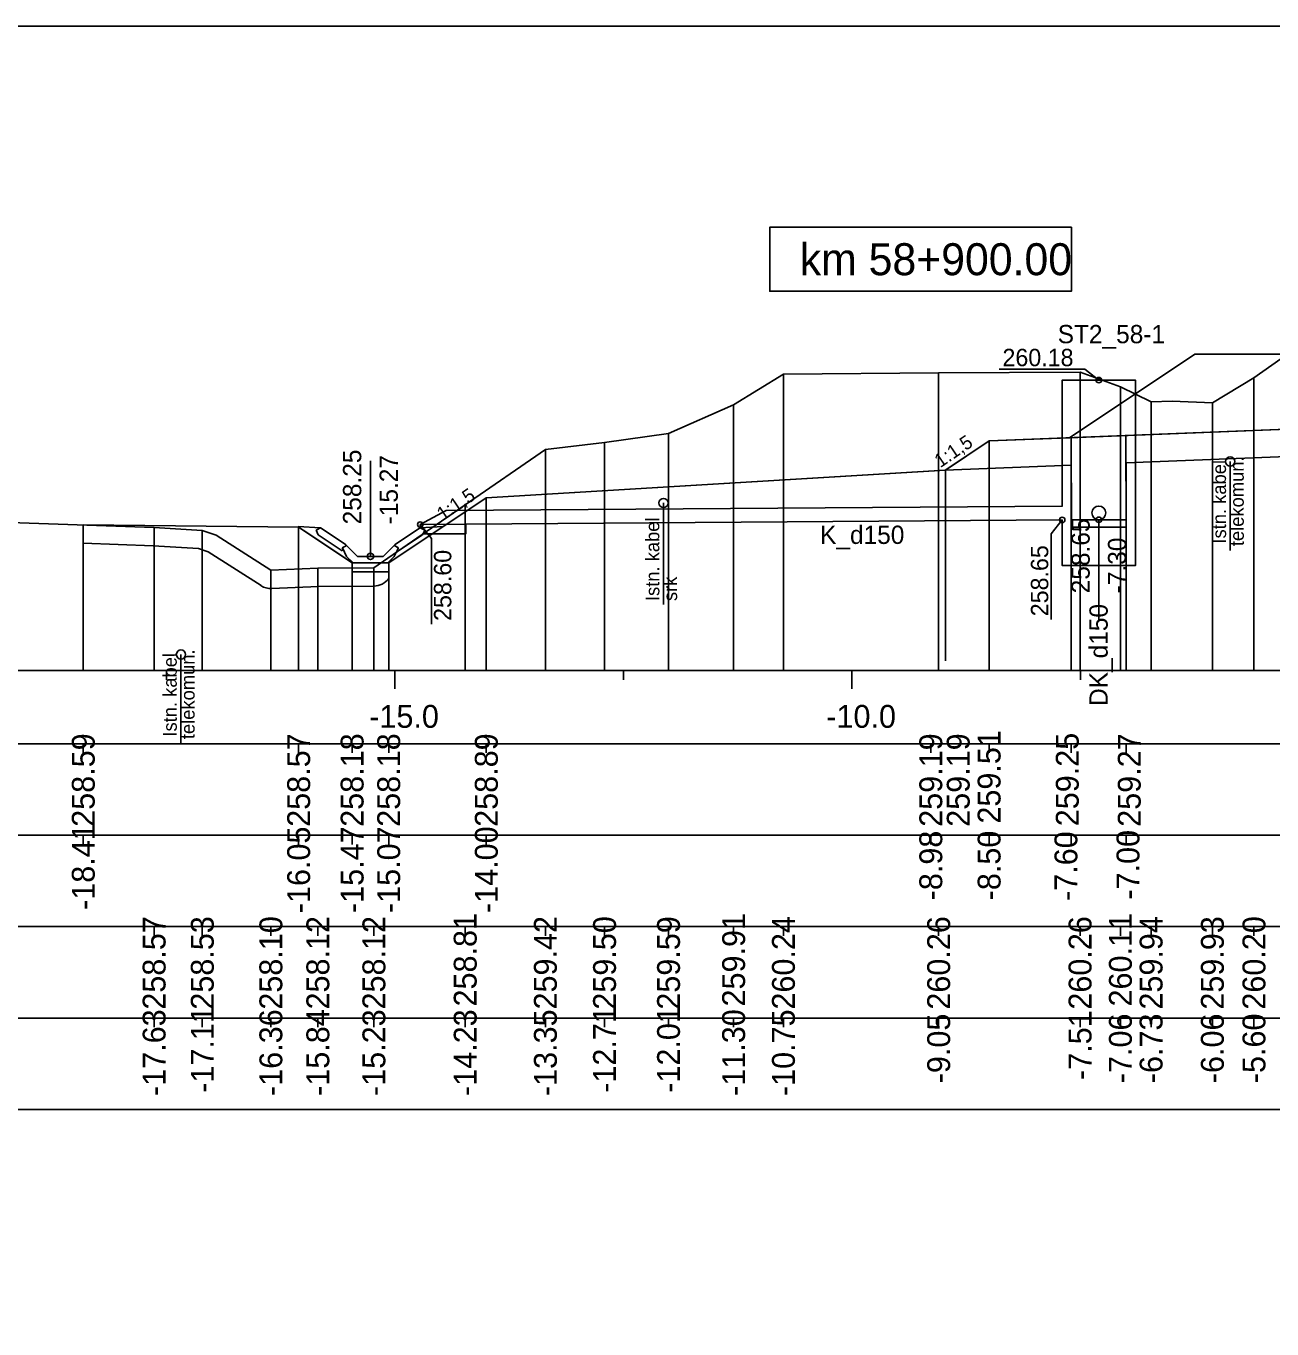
# Model space of a CAD drawing. Extents: x 6516023 to 6560129, y 5513077 to 5529206.
# Drawn here: x 6516931.68 to 6516945.31, y 5514465.41 to 5514479.66 of the extents above; entities that cross this region are included whole.
import ezdxf

# ---------------------------------------------------------------- set-up
doc = ezdxf.new("R2010")
doc.units = 0
for name, color, linetype in [('IR_default', 7, 'Continuous'), ('TOR_PRZEK_P-kable', 7, 'Continuous'), ('TOR_PRZEK_P-komponent', 7, 'Continuous'), ('TOR_PRZEK_P-odwodnienie', 7, 'Continuous'), ('TOR_PRZEK_P-opisy', 7, 'Continuous'), ('TOR_PRZEK_P-tabelka istniejace', 7, 'Continuous'), ('TOR_PRZEK_P-tabelka projektowane', 7, 'Continuous'), ('TOR_PRZEK_P-teren istniejacy', 7, 'Continuous'), ('TOR_PRZEK_P-uklad odniesienia', 7, 'Continuous'), ('TOR_PRZEK_P-warstwa ochronna I', 7, 'Continuous'), ('TOR_PRZEK_P-warstwa ochronna II', 7, 'Continuous'), ('TOR_PS_T-skarpy projektowane', 7, 'Continuous'), ('TOR_RAMKI-ramka+tabelka 1', 7, 'Continuous')]:
    doc.layers.add(name, color=color, linetype=linetype)

msp = doc.modelspace()

# ---------------------------------------------------------------- linework, layer by layer
at = {"layer": 'IR_default'}
msp.add_lwpolyline([(6516932.304, 5514474.2), (6516934.66, 5514474.176), (6516934.75, 5514474.116), (6516935.245, 5514473.786), (6516935.645, 5514473.786), (6516936.713, 5514474.498), (6516941.734, 5514474.799), (6516942.213, 5514475.118), (6516943.093, 5514475.153), (6516944.463, 5514476.067), (6516947.963, 5514476.067), (6516948.963, 5514476.067), (6516952.463, 5514476.067), (6516953.013, 5514476.068), (6516956.513, 5514476.068), (6516957.598, 5514475.344), (6516959.063, 5514475.286), (6516959.933, 5514474.851), (6516962.421, 5514473.607), (6516962.821, 5514473.607), (6516963.406, 5514473.997), (6516963.751, 5514474.227), (6516964.83, 5514474.198), (6516966.034, 5514474.166)], dxfattribs=at)
at = {"layer": 'TOR_PRZEK_P-kable'}
for p, q in [((6516944.85, 5514474.894), (6516944.85, 5514473.92)), ((6516938.651, 5514474.44), (6516938.651, 5514473.33)), ((6516933.372, 5514472.783), (6516933.372, 5514471.809))]:
    msp.add_line(p, q, dxfattribs=at)
for centre in [(6516944.85, 5514474.894), (6516938.651, 5514474.44), (6516933.372, 5514472.783)]:
    msp.add_circle(centre, 0.05, dxfattribs=at)
at = {"layer": 'TOR_PRZEK_P-komponent'}
msp.add_lwpolyline([(6516944.463, 5514476.067), (6516947.963, 5514476.067), (6516948.963, 5514476.067), (6516952.463, 5514476.067), (6516953.013, 5514476.068), (6516956.513, 5514476.068), (6516957.598, 5514475.344), (6516954.013, 5514475.488), (6516952.763, 5514475.538), (6516952.713, 5514475.538), (6516951.463, 5514475.488), (6516950.713, 5514475.458), (6516948.463, 5514475.368), (6516946.213, 5514475.278), (6516943.093, 5514475.153)], close=True, dxfattribs=at)
at = {"layer": 'TOR_PRZEK_P-odwodnienie'}
for p, q in [((6516943.113, 5514474.175), (6516943.11, 5514475.154)), ((6516943.713, 5514474.177), (6516943.71, 5514475.178)), ((6516935.445, 5514473.856), (6516935.445, 5514474.9)), ((6516936.274, 5514474.356), (6516943.012, 5514474.405)), ((6516935.181, 5514473.982), (6516934.9, 5514474.169)), ((6516935.71, 5514473.982), (6516935.99, 5514474.169)), ((6516936.49, 5514474.208), (6516935.99, 5514474.204)), ((6516943.713, 5514474.256), (6516943.113, 5514474.256)), ((6516943.713, 5514474.176), (6516943.113, 5514474.176)), ((6516943.413, 5514474.256), (6516943.413, 5514473.154)), ((6516935.136, 5514473.915), (6516934.875, 5514474.09)), ((6516935.181, 5514473.982), (6516935.172, 5514473.969)), ((6516935.71, 5514473.982), (6516935.718, 5514473.969)), ((6516935.754, 5514473.915), (6516936.016, 5514474.09)), ((6516936.256, 5514474.104), (6516936.256, 5514474.104)), ((6516936.256, 5514474.104), (6516936.256, 5514474.104)), ((6516936.256, 5514474.104), (6516936.256, 5514474.104)), ((6516936.256, 5514474.104), (6516936.256, 5514474.104)), ((6516935.147, 5514473.932), (6516935.136, 5514473.915)), ((6516935.138, 5514473.951), (6516935.185, 5514473.975)), ((6516935.305, 5514473.856), (6516935.185, 5514473.975)), ((6516935.305, 5514473.856), (6516935.585, 5514473.856)), ((6516935.585, 5514473.856), (6516935.705, 5514473.975)), ((6516935.705, 5514473.975), (6516935.753, 5514473.951)), ((6516935.743, 5514473.932), (6516935.754, 5514473.915)), ((6516935.255, 5514473.786), (6516935.635, 5514473.786))]:
    msp.add_line(p, q, dxfattribs=at)
for points in [[(6516943.413, 5514475.784), (6516943.259, 5514475.905), (6516942.324, 5514475.905)], [(6516943.013, 5514474.403), (6516943.013, 5514475.784), (6516943.813, 5514475.784), (6516943.813, 5514473.756), (6516943.013, 5514473.756), (6516943.013, 5514474.255)], [(6516936.274, 5514474.356), (6516935.99, 5514474.204), (6516943.013, 5514474.255)], [(6516934.654, 5514474.181), (6516934.9, 5514474.169)], [(6516934.85, 5514474.142), (6516934.9, 5514474.169)], [(6516934.85, 5514474.142), (6516934.875, 5514474.09)], [(6516935.99, 5514474.204), (6516935.99, 5514474.169), (6516936.041, 5514474.142), (6516936.023, 5514474.104)], [(6516935.99, 5514474.204), (6516936.112, 5514474.05), (6516936.112, 5514473.115)], [(6516936.237, 5514474.181), (6516935.99, 5514474.169)], [(6516936.041, 5514474.142), (6516935.99, 5514474.169)], [(6516936.041, 5514474.142), (6516936.016, 5514474.09)], [(6516936.49, 5514474.104), (6516936.49, 5514474.208)], [(6516943.013, 5514474.255), (6516942.891, 5514474.101), (6516942.891, 5514473.166)], [(6516936.023, 5514474.104), (6516936.256, 5514474.104)], [(6516936.256, 5514474.104), (6516936.49, 5514474.104)], [(6516935.172, 5514473.969), (6516935.137, 5514473.951)], [(6516935.137, 5514473.951), (6516935.147, 5514473.932)], [(6516935.185, 5514473.856), (6516935.138, 5514473.951)], [(6516935.255, 5514473.786), (6516935.185, 5514473.856)], [(6516935.635, 5514473.786), (6516935.705, 5514473.856)], [(6516935.705, 5514473.856), (6516935.753, 5514473.951)], [(6516935.718, 5514473.969), (6516935.754, 5514473.951)], [(6516935.754, 5514473.951), (6516935.743, 5514473.932)], [(6516935.245, 5514473.786), (6516935.244, 5514473.787), (6516935.245, 5514473.786), (6516935.244, 5514473.786), (6516935.245, 5514473.786), (6516935.245, 5514473.786), (6516935.245, 5514473.786), (6516935.245, 5514473.787)], [(6516935.245, 5514473.786), (6516935.245, 5514473.787), (6516935.245, 5514473.786), (6516935.245, 5514473.786), (6516935.245, 5514473.786), (6516935.246, 5514473.786), (6516935.245, 5514473.786), (6516935.246, 5514473.787)], [(6516935.645, 5514473.786), (6516935.245, 5514473.786), (6516935.245, 5514473.686), (6516935.645, 5514473.686), (6516935.645, 5514473.786)], [(6516935.645, 5514473.786), (6516935.644, 5514473.787), (6516935.645, 5514473.786), (6516935.644, 5514473.786), (6516935.645, 5514473.786), (6516935.645, 5514473.786), (6516935.645, 5514473.786), (6516935.645, 5514473.787)], [(6516935.645, 5514473.786), (6516935.645, 5514473.787), (6516935.645, 5514473.786), (6516935.645, 5514473.786), (6516935.645, 5514473.786), (6516935.646, 5514473.786), (6516935.645, 5514473.786), (6516935.646, 5514473.787)]]:
    msp.add_lwpolyline(points, dxfattribs=at)
msp.add_lwpolyline([(6516935.99, 5514474.204), (6516936.49, 5514474.208), (6516936.49, 5514474.104), (6516936.023, 5514474.104), (6516936.041, 5514474.142), (6516935.99, 5514474.169)], close=True, dxfattribs=at)
for centre, radius in [((6516943.413, 5514475.784), 0.03), ((6516943.413, 5514474.331), 0.075), ((6516943.013, 5514474.255), 0.03), ((6516943.413, 5514474.256), 0.03), ((6516935.99, 5514474.204), 0.03), ((6516935.445, 5514473.856), 0.035)]:
    msp.add_circle(centre, radius, dxfattribs=at)
at = {"layer": 'TOR_PRZEK_P-tabelka istniejace'}
for p, q in [((6516933.079, 5514469.706), (6516933.079, 5514469.806)), ((6516933.606, 5514469.706), (6516933.606, 5514469.806)), ((6516934.356, 5514469.706), (6516934.356, 5514469.806)), ((6516934.87, 5514469.706), (6516934.87, 5514469.806)), ((6516935.483, 5514469.706), (6516935.483, 5514469.806)), ((6516936.482, 5514469.706), (6516936.482, 5514469.806)), ((6516937.359, 5514469.706), (6516937.359, 5514469.806)), ((6516938.006, 5514469.706), (6516938.006, 5514469.806)), ((6516938.706, 5514469.706), (6516938.706, 5514469.806)), ((6516939.418, 5514469.706), (6516939.418, 5514469.806)), ((6516939.963, 5514469.706), (6516939.963, 5514469.806)), ((6516941.661, 5514469.706), (6516941.661, 5514469.806)), ((6516943.208, 5514469.706), (6516943.208, 5514469.806)), ((6516943.649, 5514469.706), (6516943.649, 5514469.806)), ((6516943.985, 5514469.706), (6516943.985, 5514469.806)), ((6516944.655, 5514469.706), (6516944.655, 5514469.806)), ((6516945.11, 5514469.706), (6516945.11, 5514469.806)), ((6516909.663, 5514468.806), (6516993.463, 5514468.806)), ((6516933.079, 5514468.706), (6516933.079, 5514468.806)), ((6516933.606, 5514468.706), (6516933.606, 5514468.806)), ((6516934.356, 5514468.706), (6516934.356, 5514468.806)), ((6516934.87, 5514468.706), (6516934.87, 5514468.806)), ((6516935.483, 5514468.706), (6516935.483, 5514468.806)), ((6516936.482, 5514468.706), (6516936.482, 5514468.806)), ((6516937.359, 5514468.706), (6516937.359, 5514468.806)), ((6516938.006, 5514468.706), (6516938.006, 5514468.806)), ((6516938.706, 5514468.706), (6516938.706, 5514468.806)), ((6516939.418, 5514468.706), (6516939.418, 5514468.806)), ((6516939.963, 5514468.706), (6516939.963, 5514468.806)), ((6516941.661, 5514468.706), (6516941.661, 5514468.806)), ((6516943.208, 5514468.706), (6516943.208, 5514468.806)), ((6516943.649, 5514468.706), (6516943.649, 5514468.806)), ((6516943.985, 5514468.706), (6516943.985, 5514468.806)), ((6516944.655, 5514468.706), (6516944.655, 5514468.806)), ((6516945.11, 5514468.706), (6516945.11, 5514468.806))]:
    msp.add_line(p, q, dxfattribs=at)
for points in [[(6516939.963, 5514475.848), (6516939.963, 5514472.806), (6516939.963, 5514472.676), (6516939.963, 5514472.606)], [(6516941.661, 5514475.865), (6516941.661, 5514472.806), (6516941.661, 5514472.676), (6516941.661, 5514472.606)], [(6516943.208, 5514475.87), (6516943.208, 5514472.806), (6516943.208, 5514472.676), (6516943.208, 5514472.606)], [(6516943.649, 5514475.712), (6516943.649, 5514472.806), (6516943.649, 5514472.676), (6516943.649, 5514472.606)], [(6516945.11, 5514475.81), (6516945.11, 5514472.806), (6516945.11, 5514472.676), (6516945.11, 5514472.606)], [(6516943.985, 5514475.546), (6516943.985, 5514472.806), (6516943.985, 5514472.676), (6516943.985, 5514472.606)], [(6516939.418, 5514475.512), (6516939.418, 5514472.806), (6516939.418, 5514472.676), (6516939.418, 5514472.606)], [(6516944.655, 5514475.535), (6516944.655, 5514472.806), (6516944.655, 5514472.676), (6516944.655, 5514472.606)], [(6516938.706, 5514475.201), (6516938.706, 5514472.806), (6516938.706, 5514472.676), (6516938.706, 5514472.606)], [(6516937.359, 5514475.025), (6516937.359, 5514472.806), (6516937.359, 5514472.676), (6516937.359, 5514472.606)], [(6516938.006, 5514475.102), (6516938.006, 5514472.806), (6516938.006, 5514472.676), (6516938.006, 5514472.606)], [(6516936.482, 5514474.419), (6516936.482, 5514472.806), (6516936.482, 5514472.676), (6516936.482, 5514472.606)], [(6516933.079, 5514474.173), (6516933.079, 5514472.806), (6516933.079, 5514472.676), (6516933.079, 5514472.606)], [(6516933.606, 5514474.139), (6516933.606, 5514472.806), (6516933.606, 5514472.676), (6516933.606, 5514472.606)], [(6516934.356, 5514473.704), (6516934.356, 5514472.806), (6516934.356, 5514472.676), (6516934.356, 5514472.606)], [(6516934.87, 5514473.728), (6516934.87, 5514472.806), (6516934.87, 5514472.676), (6516934.87, 5514472.606)], [(6516935.483, 5514473.731), (6516935.483, 5514472.806), (6516935.483, 5514472.676), (6516935.483, 5514472.606)]]:
    msp.add_lwpolyline(points, dxfattribs=at)
msp.add_lwpolyline([(6516909.663, 5514469.806), (6516909.663, 5514467.806), (6516993.463, 5514467.806), (6516993.463, 5514469.806)], close=True, dxfattribs=at)
at = {"layer": 'TOR_PRZEK_P-tabelka projektowane'}
for p, q in [((6516932.304, 5514471.706), (6516932.304, 5514471.806)), ((6516934.66, 5514471.706), (6516934.66, 5514471.806)), ((6516935.245, 5514471.706), (6516935.245, 5514471.806)), ((6516935.645, 5514471.706), (6516935.645, 5514471.806)), ((6516936.713, 5514471.706), (6516936.713, 5514471.806)), ((6516941.575, 5514471.706), (6516941.575, 5514471.806)), ((6516941.575, 5514471.706), (6516941.575, 5514471.806)), ((6516942.213, 5514471.706), (6516942.213, 5514471.806)), ((6516943.112, 5514471.706), (6516943.112, 5514471.806)), ((6516943.711, 5514471.706), (6516943.711, 5514471.806)), ((6516909.663, 5514470.806), (6516993.463, 5514470.806)), ((6516932.304, 5514470.706), (6516932.304, 5514470.806)), ((6516934.66, 5514470.706), (6516934.66, 5514470.806)), ((6516935.245, 5514470.706), (6516935.245, 5514470.806)), ((6516935.645, 5514470.706), (6516935.645, 5514470.806)), ((6516936.713, 5514470.706), (6516936.713, 5514470.806)), ((6516941.575, 5514470.706), (6516941.575, 5514470.806)), ((6516941.575, 5514470.706), (6516941.575, 5514470.806)), ((6516942.213, 5514470.706), (6516942.213, 5514470.806)), ((6516943.112, 5514470.706), (6516943.112, 5514470.806)), ((6516943.711, 5514470.706), (6516943.711, 5514470.806))]:
    msp.add_line(p, q, dxfattribs=at)
for points in [[(6516942.213, 5514475.118), (6516942.213, 5514472.806), (6516942.213, 5514472.676), (6516942.213, 5514472.606)], [(6516943.711, 5514474.878), (6516943.711, 5514472.806), (6516943.711, 5514472.676), (6516943.711, 5514472.606)], [(6516941.735, 5514474.8), (6516941.735, 5514472.913), (6516941.735, 5514472.783), (6516941.735, 5514472.713)], [(6516941.735, 5514474.799), (6516941.735, 5514472.913), (6516941.735, 5514472.783), (6516941.735, 5514472.713)], [(6516943.112, 5514474.754), (6516943.112, 5514472.806), (6516943.112, 5514472.676), (6516943.112, 5514472.606)], [(6516936.713, 5514474.498), (6516936.713, 5514472.806), (6516936.713, 5514472.676), (6516936.713, 5514472.606)], [(6516932.304, 5514474.2), (6516932.304, 5514472.806), (6516932.304, 5514472.676), (6516932.304, 5514472.606)], [(6516934.66, 5514474.176), (6516934.66, 5514472.806), (6516934.66, 5514472.676), (6516934.66, 5514472.606)], [(6516935.245, 5514473.786), (6516935.245, 5514472.806), (6516935.245, 5514472.676), (6516935.245, 5514472.606)], [(6516935.645, 5514473.786), (6516935.645, 5514472.806), (6516935.645, 5514472.676), (6516935.645, 5514472.606)]]:
    msp.add_lwpolyline(points, dxfattribs=at)
msp.add_lwpolyline([(6516909.663, 5514471.806), (6516909.663, 5514469.806), (6516993.463, 5514469.806), (6516993.463, 5514471.806)], close=True, dxfattribs=at)
at = {"layer": 'TOR_PRZEK_P-teren istniejacy'}
msp.add_lwpolyline([(6516928.453, 5514474.334), (6516933.079, 5514474.173), (6516933.606, 5514474.139), (6516933.758, 5514474.087), (6516934.356, 5514473.704), (6516934.87, 5514473.728), (6516935.483, 5514473.731), (6516936.482, 5514474.419), (6516937.359, 5514475.025), (6516938.006, 5514475.102), (6516938.706, 5514475.201), (6516939.418, 5514475.512), (6516939.963, 5514475.848), (6516941.661, 5514475.865), (6516943.208, 5514475.87), (6516943.649, 5514475.712), (6516943.985, 5514475.546), (6516944.216, 5514475.552), (6516944.655, 5514475.535), (6516945.11, 5514475.81), (6516945.504, 5514476.084)], dxfattribs=at)
at = {"layer": 'TOR_PRZEK_P-uklad odniesienia'}
for p, q in [((6516913.463, 5514472.606), (6516993.463, 5514472.606)), ((6516933.213, 5514472.506), (6516933.213, 5514472.606)), ((6516935.713, 5514472.406), (6516935.713, 5514472.606)), ((6516938.213, 5514472.506), (6516938.213, 5514472.606)), ((6516940.713, 5514472.406), (6516940.713, 5514472.606)), ((6516943.213, 5514472.506), (6516943.213, 5514472.606))]:
    msp.add_line(p, q, dxfattribs=at)
msp.add_lwpolyline([(6516943.113, 5514477.456), (6516939.813, 5514477.456), (6516939.813, 5514476.756), (6516943.113, 5514476.756)], close=True, dxfattribs=at)
at = {"layer": 'TOR_PRZEK_P-warstwa ochronna I'}
for points in [[(6516943.711, 5514474.878), (6516946.213, 5514474.978), (6516948.463, 5514475.068), (6516950.713, 5514475.158), (6516952.713, 5514475.238), (6516952.763, 5514475.238), (6516954.013, 5514475.188), (6516954.763, 5514475.158), (6516959.715, 5514474.959)], [(6516941.734, 5514474.799), (6516943.112, 5514474.854)]]:
    msp.add_lwpolyline(points, dxfattribs=at)
at = {"layer": 'TOR_PRZEK_P-warstwa ochronna II'}
msp.add_lwpolyline([(6516932.304, 5514474.2), (6516934.66, 5514474.176), (6516935.245, 5514473.786), (6516935.645, 5514473.786), (6516936.713, 5514474.498), (6516941.735, 5514474.799), (6516942.213, 5514475.118), (6516946.213, 5514475.278), (6516948.463, 5514475.368), (6516950.713, 5514475.458), (6516951.463, 5514475.488), (6516952.713, 5514475.538), (6516952.763, 5514475.537), (6516954.013, 5514475.487), (6516954.763, 5514475.457), (6516959.063, 5514475.285), (6516959.932, 5514474.851), (6516962.421, 5514473.606), (6516962.821, 5514473.606), (6516963.751, 5514474.227), (6516966.034, 5514474.166)], dxfattribs=at)
at = {"layer": 'TOR_PS_T-skarpy projektowane'}
for points in [[(6516932.304, 5514474), (6516933.069, 5514473.973), (6516933.566, 5514473.941), (6516933.67, 5514473.905), (6516934.249, 5514473.536)], [(6516934.366, 5514473.504), (6516934.876, 5514473.528), (6516935.484, 5514473.531)]]:
    msp.add_lwpolyline(points, dxfattribs=at)
for centre, start, end in [((6516935.483, 5514473.731), 270.253, 324.3175), ((6516934.356, 5514473.704), 237.4083, 272.6862)]:
    msp.add_arc(centre, 0.2, start, end, dxfattribs=at)
at = {"layer": 'TOR_RAMKI-ramka+tabelka 1'}
msp.add_lwpolyline([(6516907.013, 5514479.656), (6517154.513, 5514479.656), (6517154.513, 5514451.156), (6516907.013, 5514451.156)], close=True, dxfattribs=at)

# ---------------------------------------------------------------- texts
at = {"layer": 'TOR_PRZEK_P-kable'}
for s, height, p in [('Istn. kabel', 0.14999, (6516944.805, 5514473.996)), ('telekomun.', 0.15, (6516944.999, 5514473.968)), ('Istn. kabel', 0.14999, (6516938.606, 5514473.367)), ('srk', 0.15, (6516938.8, 5514473.367)), ('Istn. kabel', 0.14999, (6516933.327, 5514471.885)), ('telekomun.', 0.15, (6516933.522, 5514471.857))]:
    msp.add_text(s, height=height, rotation=90.0511, dxfattribs=at).set_placement(p)
at = {"layer": 'TOR_PRZEK_P-odwodnienie'}
for s, height, rotation, p in [('ST2_58-1', 0.2, 360, (6516942.963, 5514476.187)), ('258.25', 0.2, 90, (6516935.345, 5514474.206)), ('-15.27', 0.2, 90, (6516935.745, 5514474.206)), ('K_d150', 0.2, 360, (6516940.364, 5514473.992)), ('258.65', 0.2, 90, (6516943.313, 5514473.452)), ('-7.30', 0.2, 90, (6516943.713, 5514473.452)), ('258.60', 0.19, 90, (6516936.33, 5514473.15)), ('258.65', 0.19, 90, (6516942.86, 5514473.201)), ('DK_d150', 0.2, 90, (6516943.51, 5514472.22))]:
    msp.add_text(s, height=height, rotation=rotation, dxfattribs=at).set_placement(p)
msp.add_text('260.18', height=0.19, dxfattribs=at).set_placement((6516942.359, 5514475.936))
at = {"layer": 'TOR_PRZEK_P-opisy'}
for p in [(6516941.679, 5514474.82), (6516936.236, 5514474.239)]:
    msp.add_text('1:1,5', height=0.15, rotation=34.0701, dxfattribs=at).set_placement(p)
at = {"layer": 'TOR_PRZEK_P-tabelka istniejace'}
for s, p in [('258.57', (6516933.204, 5514468.898)), ('258.53', (6516933.731, 5514468.898)), ('258.10', (6516934.481, 5514468.898)), ('258.12', (6516934.995, 5514468.9)), ('258.12', (6516935.608, 5514468.9)), ('258.81', (6516936.607, 5514468.933)), ('259.42', (6516937.484, 5514468.9)), ('259.50', (6516938.131, 5514468.898)), ('259.59', (6516938.831, 5514468.898)), ('259.91', (6516939.543, 5514468.933)), ('260.24', (6516940.088, 5514468.899)), ('260.26', (6516941.786, 5514468.898)), ('260.26', (6516943.333, 5514468.898)), ('260.11', (6516943.774, 5514468.933)), ('259.94', (6516944.11, 5514468.899)), ('259.93', (6516944.78, 5514468.898)), ('260.20', (6516945.235, 5514468.898)), ('-17.63', (6516933.204, 5514467.954)), ('-17.11', (6516933.731, 5514467.989)), ('-16.36', (6516934.481, 5514467.954)), ('-15.84', (6516934.995, 5514467.955)), ('-15.23', (6516935.608, 5514467.954)), ('-14.23', (6516936.607, 5514467.954)), ('-13.35', (6516937.484, 5514467.953)), ('-12.71', (6516938.131, 5514467.989)), ('-12.01', (6516938.831, 5514467.989)), ('-11.30', (6516939.543, 5514467.955)), ('-10.75', (6516940.088, 5514467.953)), ('-7.51', (6516943.333, 5514468.129)), ('-9.05', (6516941.786, 5514468.093)), ('-7.06', (6516943.774, 5514468.094)), ('-6.73', (6516944.11, 5514468.094)), ('-6.06', (6516944.78, 5514468.094)), ('-5.60', (6516945.235, 5514468.094))]:
    msp.add_text(s, height=0.25, rotation=90, dxfattribs=at).set_placement(p)
at = {"layer": 'TOR_PRZEK_P-tabelka projektowane'}
for s, p in [('258.59', (6516932.429, 5514470.898)), ('258.57', (6516934.785, 5514470.898)), ('258.18', (6516935.37, 5514470.898)), ('258.18', (6516935.77, 5514470.898)), ('258.89', (6516936.838, 5514470.898)), ('259.19', (6516941.7, 5514470.898)), ('259.19', (6516942, 5514470.898)), ('259.51', (6516942.338, 5514470.933)), ('259.25', (6516943.193, 5514470.904)), ('259.27', (6516943.871, 5514470.898)), ('-18.41', (6516932.429, 5514469.989)), ('-16.05', (6516934.785, 5514469.953)), ('-15.47', (6516935.37, 5514469.955)), ('-15.07', (6516935.77, 5514469.955)), ('-14.00', (6516936.838, 5514469.955)), ('-8.50', (6516942.338, 5514470.094)), ('-7.00', (6516943.857, 5514470.102)), ('-8.98', (6516941.7, 5514470.094)), ('-7.60', (6516943.178, 5514470.087))]:
    msp.add_text(s, height=0.25, rotation=90, dxfattribs=at).set_placement(p)
at = {"layer": 'TOR_PRZEK_P-uklad odniesienia'}
for s, height, p in [('km 58+900.00', 0.35, (6516940.141, 5514476.931)), ('-15.0', 0.25, (6516935.432, 5514471.981)), ('-10.0', 0.25, (6516940.432, 5514471.981))]:
    msp.add_text(s, height=height, dxfattribs=at).set_placement(p)

doc.saveas('drawing.dxf')
